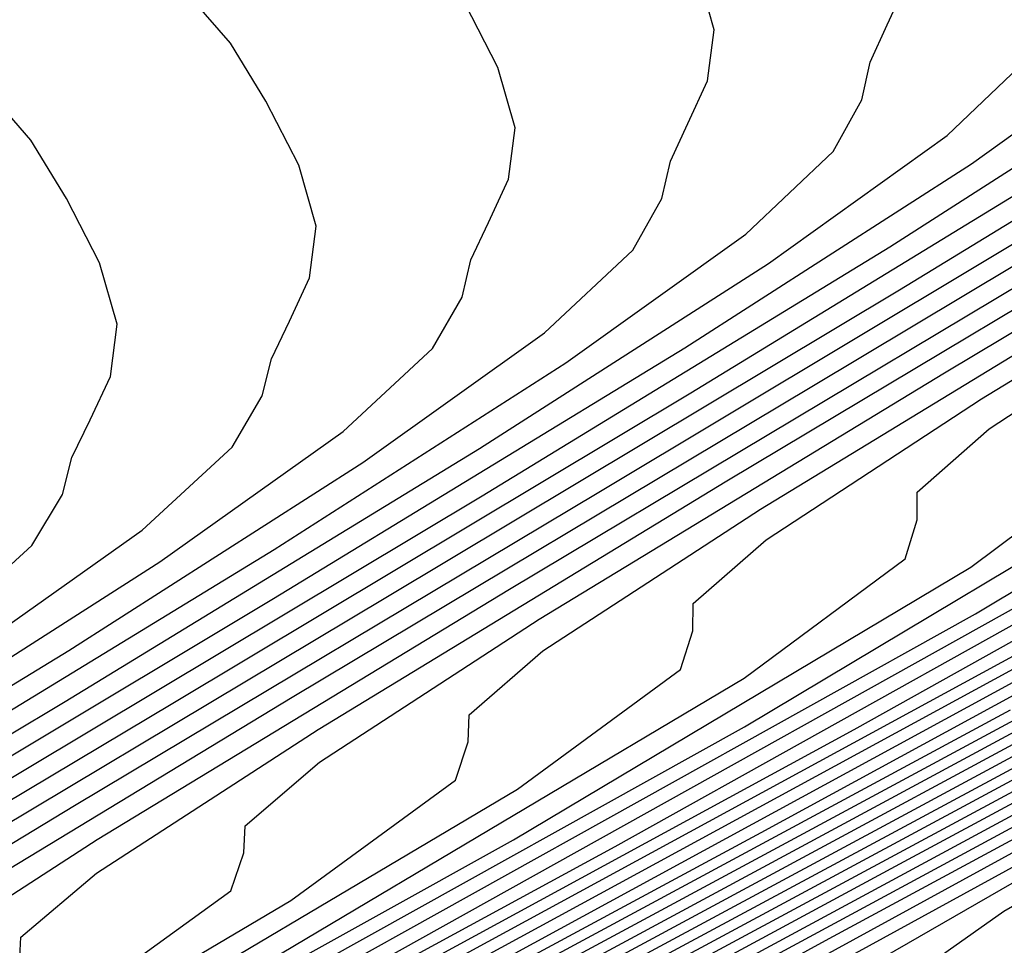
# Model space of a CAD drawing. Extents: x 3249832 to 3255657, y 13789405 to 13793316.
# Tile 509 of 656: x 3254742.37 to 3254744.72, y 13790604.23 to 13790606.43. Entities that reach past the tile are written whole.
import ezdxf

# ---------------------------------------------------------------- set-up
doc = ezdxf.new("R2010")
doc.units = 0
doc.header["$LTSCALE"] = 100
doc.header["$MEASUREMENT"] = 0
for name, color, linetype in [('GRATIO_CON', 10, 'CONTINUOUS'), ('GRATIO_ICON', 7, 'CONTINUOUS'), ('TARGETS_EAST', 7, 'CONTINUOUS')]:
    doc.layers.add(name, color=color, linetype=linetype)

# ---------------------------------------------------------------- blocks, each defined once
blk = doc.blocks.new('Gratio_032316_contours')
at = {"layer": 'GRATIO_CON', "color": 1, "linetype": 'Continuous', "flags": 128}
for points in [[(3254726.0488, 13790594.2943), (3254729.8279, 13790596.2235), (3254732.0087, 13790597.3498), (3254733.2637, 13790598.0124), (3254734.6661, 13790598.7533), (3254736.974, 13790599.9558), (3254739.6839, 13790601.3694), (3254741.9769, 13790602.585), (3254743.2398, 13790603.2949), (3254743.6817, 13790603.5966), (3254743.7175, 13790603.689), (3254743.7354, 13790603.7605), (3254744.0182, 13790603.959), (3254744.8221, 13790604.4219)], [(3254725.5247, 13790594.0474), (3254729.1299, 13790595.8879), (3254731.2143, 13790596.9644), (3254732.4389, 13790597.6106), (3254733.8512, 13790598.3558), (3254736.186, 13790599.5716), (3254738.9277, 13790601.0012), (3254741.248, 13790602.23), (3254742.5266, 13790602.9467), (3254742.9749, 13790603.2499), (3254743.0122, 13790603.3413), (3254743.0312, 13790603.4119), (3254743.3179, 13790603.6114), (3254744.1316, 13790604.0787), (3254745.6476, 13790604.909)], [(3254725.0006, 13790593.8006), (3254728.4319, 13790595.5522), (3254730.4198, 13790596.5789), (3254731.6141, 13790597.2088), (3254733.0362, 13790597.9583), (3254735.398, 13790599.1875), (3254738.1715, 13790600.633), (3254740.5191, 13790601.8751), (3254741.8134, 13790602.5984), (3254742.268, 13790602.9031), (3254742.3069, 13790602.9935), (3254742.327, 13790603.0633), (3254742.6177, 13790603.2637), (3254743.4411, 13790603.7356), (3254744.9748, 13790604.5749)], [(3254724.4765, 13790593.5537), (3254727.7338, 13790595.2166), (3254729.6254, 13790596.1934), (3254730.7893, 13790596.807), (3254732.2213, 13790597.5607), (3254734.6099, 13790598.8034), (3254737.4153, 13790600.2648), (3254739.7902, 13790601.5202), (3254741.1002, 13790602.2502), (3254741.5612, 13790602.5564), (3254741.6016, 13790602.6458), (3254741.6228, 13790602.7147), (3254741.9174, 13790602.9161), (3254742.7506, 13790603.3925), (3254744.302, 13790604.2409), (3254746.4073, 13790605.3777)], [(3254726.3378, 13790594.5453), (3254728.0364, 13790595.4225), (3254729.1397, 13790596.0034), (3254730.5914, 13790596.7657), (3254733.0339, 13790598.0351), (3254735.9029, 13790599.5284), (3254738.3324, 13790600.8104), (3254739.6738, 13790601.5537), (3254740.1474, 13790601.863), (3254740.191, 13790601.9504), (3254740.2145, 13790602.0175), (3254740.5169, 13790602.2209), (3254741.3696, 13790602.7062), (3254742.9564, 13790603.5729), (3254745.1093, 13790604.735)], [(3254725.6398, 13790594.2097), (3254727.242, 13790595.0371), (3254728.3149, 13790595.6016), (3254729.7765, 13790596.3682), (3254732.2459, 13790597.6509), (3254735.1467, 13790599.1602), (3254737.6035, 13790600.4555), (3254738.9606, 13790601.2055), (3254739.4406, 13790601.5162), (3254739.4857, 13790601.6027), (3254739.5103, 13790601.6689), (3254739.8166, 13790601.8732), (3254740.6791, 13790602.3631), (3254742.2835, 13790603.2388), (3254744.4603, 13790604.4136), (3254746.951, 13790605.7536)], [(3254726.4475, 13790594.6516), (3254727.4901, 13790595.1998), (3254728.9615, 13790595.9707), (3254731.4579, 13790597.2668), (3254734.3904, 13790598.792), (3254736.8745, 13790600.1006), (3254738.2473, 13790600.8573), (3254738.7337, 13790601.1695), (3254738.7804, 13790601.255), (3254738.8061, 13790601.3203), (3254739.1163, 13790601.5256), (3254739.9886, 13790602.0199), (3254741.6107, 13790602.9048), (3254743.8113, 13790604.0922), (3254746.3292, 13790605.4468)], [(3254726.6653, 13790594.798), (3254728.1466, 13790595.5731), (3254730.6698, 13790596.8826), (3254733.6342, 13790598.4238), (3254736.1456, 13790599.7456), (3254737.5341, 13790600.5091), (3254738.0268, 13790600.8228), (3254738.0751, 13790600.9073), (3254738.1019, 13790600.9716), (3254738.4161, 13790601.178), (3254739.2981, 13790601.6768), (3254740.9379, 13790602.5708), (3254743.1622, 13790603.7708), (3254745.7073, 13790605.14)], [(3254726.5167, 13790594.7781), (3254729.0938, 13790596.1143), (3254732.1218, 13790597.6874), (3254734.6878, 13790599.0358), (3254736.1077, 13790599.8126), (3254736.6131, 13790600.1293), (3254736.6645, 13790600.2119), (3254736.6935, 13790600.2744), (3254737.0155, 13790600.4827), (3254737.9171, 13790600.9906), (3254739.5923, 13790601.9027), (3254741.8642, 13790603.128), (3254744.4636, 13790604.5264), (3254747.1108, 13790605.9534)], [(3254725.7018, 13790594.3806), (3254728.3058, 13790595.7302), (3254731.3656, 13790597.3192), (3254733.9589, 13790598.6809), (3254735.3945, 13790599.4644), (3254735.9062, 13790599.7826), (3254735.9592, 13790599.8642), (3254735.9893, 13790599.9258), (3254736.3152, 13790600.1351), (3254737.2266, 13790600.6474), (3254738.9195, 13790601.5687), (3254741.2152, 13790602.8067), (3254743.8418, 13790604.2196), (3254746.5167, 13790605.6615)], [(3254724.8869, 13790593.9831), (3254727.5178, 13790595.346), (3254730.6094, 13790596.951), (3254733.23, 13790598.326), (3254734.6813, 13790599.1162), (3254735.1994, 13790599.4358), (3254735.2539, 13790599.5165), (3254735.2851, 13790599.5772), (3254735.615, 13790599.7875), (3254736.5361, 13790600.3043), (3254738.2467, 13790601.2347), (3254740.5662, 13790602.4853), (3254743.2199, 13790603.9128), (3254745.9225, 13790605.3696)], [(3254726.7297, 13790594.9619), (3254729.8532, 13790596.5828), (3254732.5011, 13790597.9711), (3254733.9681, 13790598.7679), (3254734.4925, 13790599.0891), (3254734.5486, 13790599.1688), (3254734.5809, 13790599.2286), (3254734.9147, 13790599.4398), (3254735.8456, 13790599.9612), (3254737.5738, 13790600.9006), (3254739.9172, 13790602.1639), (3254742.5981, 13790603.606), (3254745.3284, 13790605.0776)], [(3254725.1537, 13790594.1936), (3254728.3408, 13790595.8464), (3254731.0432, 13790597.2612), (3254732.5416, 13790598.0715), (3254733.0788, 13790598.3956), (3254733.138, 13790598.4734), (3254733.1725, 13790598.5314), (3254733.5142, 13790598.7446), (3254734.4647, 13790599.2749), (3254736.2282, 13790600.2326), (3254738.6192, 13790601.5211), (3254741.3544, 13790602.9924), (3254744.14, 13790604.4938), (3254746.6389, 13790605.8542)], [(3254724.3657, 13790593.8095), (3254727.5846, 13790595.4782), (3254730.3143, 13790596.9063), (3254731.8284, 13790597.7233), (3254732.3719, 13790598.0489), (3254732.4327, 13790598.1257), (3254732.4683, 13790598.1828), (3254732.8139, 13790598.397), (3254733.7742, 13790598.9318), (3254735.5554, 13790599.8985), (3254737.9702, 13790601.1997), (3254740.7326, 13790602.6856), (3254743.5459, 13790604.2018), (3254746.0696, 13790605.5755)], [(3254726.8284, 13790595.11), (3254729.5854, 13790596.5514), (3254731.1152, 13790597.375), (3254731.6651, 13790597.7022), (3254731.7274, 13790597.7779), (3254731.7641, 13790597.8342), (3254732.1136, 13790598.0493), (3254733.0837, 13790598.5886), (3254734.8826, 13790599.5645), (3254737.3212, 13790600.8783), (3254740.1107, 13790602.3788), (3254742.9517, 13790603.9099), (3254745.5004, 13790605.2968)], [(3254726.0722, 13790594.7418), (3254728.8565, 13790596.1965), (3254730.402, 13790597.0268), (3254730.9582, 13790597.3554), (3254731.0222, 13790597.4302), (3254731.0599, 13790597.4856), (3254731.4133, 13790597.7017), (3254732.3932, 13790598.2455), (3254734.2098, 13790599.2305), (3254736.6721, 13790600.557), (3254739.4889, 13790602.072), (3254742.3576, 13790603.618), (3254744.9312, 13790605.0181)], [(3254724.5597, 13790594.0055), (3254727.3987, 13790595.4866), (3254728.9756, 13790596.3303), (3254729.5445, 13790596.662), (3254729.6116, 13790596.7348), (3254729.6515, 13790596.7883), (3254730.0128, 13790597.0065), (3254731.0122, 13790597.5592), (3254732.8641, 13790598.5624), (3254735.3741, 13790599.9142), (3254738.2452, 13790601.4584), (3254741.1692, 13790603.0341), (3254743.7928, 13790604.4607), (3254745.7514, 13790605.5527)], [(3254726.6698, 13790595.1317), (3254728.2624, 13790595.9821), (3254728.8376, 13790596.3152), (3254728.9063, 13790596.3871), (3254728.9473, 13790596.4397), (3254729.3125, 13790596.6588), (3254730.3217, 13790597.2161), (3254732.1913, 13790598.2284), (3254734.7251, 13790599.5928), (3254737.6234, 13790601.1516), (3254740.5751, 13790602.7422), (3254743.2236, 13790604.1819), (3254745.201, 13790605.2835)], [(3254725.9781, 13790594.796), (3254727.5602, 13790595.6396), (3254728.1321, 13790595.9692), (3254728.201, 13790596.0394), (3254728.2432, 13790596.0911), (3254728.6123, 13790596.3112), (3254729.6312, 13790596.873), (3254731.5185, 13790597.8944), (3254734.0761, 13790599.2714), (3254737.0015, 13790600.8448), (3254739.9809, 13790602.4502), (3254742.6544, 13790603.9032), (3254744.6507, 13790605.0144), (3254745.719, 13790605.6546)], [(3254726.8879, 13790595.3125), (3254727.4304, 13790595.6251), (3254727.4957, 13790595.6917), (3254727.539, 13790595.7425), (3254727.912, 13790595.9636), (3254728.9407, 13790596.5299), (3254730.8457, 13790597.5603), (3254733.4271, 13790598.95), (3254736.3797, 13790600.538), (3254739.3867, 13790602.1583), (3254742.0852, 13790603.6245), (3254744.1004, 13790604.7453), (3254745.1792, 13790605.3901)], [(3254726.5114, 13790595.2683), (3254727.5597, 13790595.8436), (3254729.5001, 13790596.8923), (3254732.1291, 13790598.3073), (3254735.136, 13790599.9244), (3254738.1984, 13790601.5744), (3254740.9468, 13790603.0671), (3254742.9997, 13790604.207), (3254744.0997, 13790604.8611), (3254744.4835, 13790605.1454), (3254744.5116, 13790605.2382), (3254744.5122, 13790605.3046), (3254744.6836, 13790605.4556), (3254745.1918, 13790605.789)], [(3254726.8692, 13790595.5005), (3254728.8273, 13790596.5582), (3254731.4801, 13790597.9859), (3254734.5142, 13790599.6176), (3254737.6043, 13790601.2825), (3254740.3776, 13790602.7884), (3254742.4494, 13790603.9379), (3254743.5599, 13790604.5966), (3254743.948, 13790604.8818), (3254743.9772, 13790604.9739), (3254743.9785, 13790605.0395), (3254744.152, 13790605.1909), (3254744.6652, 13790605.5266), (3254745.6126, 13790606.1037)], [(3254726.1787, 13790595.1573), (3254728.1544, 13790596.2242), (3254730.8311, 13790597.6645), (3254733.8923, 13790599.3108), (3254737.0101, 13790600.9906), (3254739.8083, 13790602.5097), (3254741.8991, 13790603.6688), (3254743.0202, 13790604.3321), (3254743.4125, 13790604.6182), (3254743.4428, 13790604.7095), (3254743.4448, 13790604.7744), (3254743.6204, 13790604.9262), (3254744.1386, 13790605.2643), (3254745.0947, 13790605.8461)], [(3254725.4882, 13790594.8142), (3254727.4816, 13790595.8902), (3254730.1821, 13790597.3431), (3254733.2705, 13790599.004), (3254736.4159, 13790600.6987), (3254739.2391, 13790602.231), (3254741.3488, 13790603.3996), (3254742.4804, 13790604.0675), (3254742.877, 13790604.3547), (3254742.9084, 13790604.4452), (3254742.9111, 13790604.5093), (3254743.0888, 13790604.6615), (3254743.612, 13790605.0019), (3254744.5768, 13790605.5886), (3254745.7826, 13790606.31)], [(3254726.136, 13790595.2221), (3254728.884, 13790596.7003), (3254732.0268, 13790598.3905), (3254735.2276, 13790600.1148), (3254738.1007, 13790601.6735), (3254740.2481, 13790602.8614), (3254741.4009, 13790603.5385), (3254741.806, 13790603.8275), (3254741.8396, 13790603.9165), (3254741.8437, 13790603.9792), (3254742.0257, 13790604.132), (3254742.5588, 13790604.4772), (3254743.541, 13790605.0735), (3254744.7681, 13790605.8073)], [(3254725.4632, 13790594.8881), (3254728.235, 13790596.3789), (3254731.405, 13790598.0837), (3254734.6335, 13790599.8229), (3254737.5315, 13790601.3948), (3254739.6978, 13790602.5923), (3254740.8611, 13790603.274), (3254741.2705, 13790603.5639), (3254741.3051, 13790603.6521), (3254741.31, 13790603.7141), (3254741.4941, 13790603.8673), (3254742.0322, 13790604.2148), (3254743.023, 13790604.816), (3254744.2609, 13790605.556), (3254745.4639, 13790606.2766)], [(3254724.7904, 13790594.5541), (3254727.586, 13790596.0576), (3254730.7831, 13790597.7769), (3254734.0393, 13790599.5309), (3254736.9623, 13790601.1161), (3254739.1475, 13790602.3231), (3254740.3214, 13790603.0095), (3254740.735, 13790603.3004), (3254740.7707, 13790603.3878), (3254740.7763, 13790603.449), (3254740.9625, 13790603.6026), (3254741.5056, 13790603.9525), (3254742.5051, 13790604.5584), (3254743.7537, 13790605.3047), (3254744.967, 13790606.0314)], [(3254726.937, 13790595.7362), (3254730.1613, 13790597.4701), (3254733.4451, 13790599.239), (3254736.3931, 13790600.8374), (3254738.5972, 13790602.054), (3254739.7816, 13790602.745), (3254740.1996, 13790603.0368), (3254740.2363, 13790603.1234), (3254740.2426, 13790603.1839), (3254740.4309, 13790603.3379), (3254740.979, 13790603.6901), (3254741.9872, 13790604.3009), (3254743.2464, 13790605.0534), (3254744.4701, 13790605.7863), (3254745.4248, 13790606.3694)], [(3254725.639, 13790595.0934), (3254728.9176, 13790596.8565), (3254732.2568, 13790598.6551), (3254735.2547, 13790600.28), (3254737.4965, 13790601.5157), (3254738.7021, 13790602.216), (3254739.1286, 13790602.5096), (3254739.1675, 13790602.5947), (3254739.1753, 13790602.6537), (3254739.3678, 13790602.8085), (3254739.9258, 13790603.1654), (3254740.9514, 13790603.7858), (3254742.2319, 13790604.5507), (3254743.4762, 13790605.2959), (3254744.4471, 13790605.8888), (3254745.1243, 13790606.3232)], [(3254724.99, 13790594.772), (3254728.2958, 13790596.5497), (3254731.6627, 13790598.3632), (3254734.6855, 13790600.0013), (3254736.9462, 13790601.2466), (3254738.1623, 13790601.9514), (3254738.5931, 13790602.2461), (3254738.6331, 13790602.3303), (3254738.6416, 13790602.3886), (3254738.8362, 13790602.5437), (3254739.3992, 13790602.903), (3254740.4335, 13790603.5283), (3254741.7247, 13790604.2994), (3254742.9793, 13790605.0508), (3254743.9582, 13790605.6485), (3254744.6412, 13790606.0863), (3254745.0626, 13790606.3893)], [(3254724.341, 13790594.4506), (3254727.6739, 13790596.2429), (3254731.0685, 13790598.0713), (3254734.1162, 13790599.7226), (3254736.3959, 13790600.9775), (3254737.6226, 13790601.6869), (3254738.0576, 13790601.9825), (3254738.0987, 13790602.066), (3254738.1079, 13790602.1235), (3254738.3046, 13790602.279), (3254738.8726, 13790602.6406), (3254739.9155, 13790603.2707), (3254741.2175, 13790604.0481), (3254742.4824, 13790604.8056), (3254743.4694, 13790605.4082), (3254744.1581, 13790605.8493), (3254744.5832, 13790606.1542), (3254744.7888, 13790606.3504)], [(3254737.773, 13790602.0143), (3254738.346, 13790602.3783), (3254739.3976, 13790603.0132), (3254740.7102, 13790603.7968), (3254741.9854, 13790604.5604), (3254742.9805, 13790605.168), (3254743.6749, 13790605.6124), (3254744.1038, 13790605.9191), (3254744.3117, 13790606.1157), (3254744.38, 13790606.2392), (3254744.3996, 13790606.3287), (3254744.4403, 13790606.4179), (3254744.4868, 13790606.5193)], [(3254737.2928, 13790601.8536), (3254738.3618, 13790602.4981), (3254739.6957, 13790603.2941), (3254740.9916, 13790604.0701), (3254742.0028, 13790604.6874), (3254742.7086, 13790605.1385), (3254743.1451, 13790605.4489), (3254743.3574, 13790605.6464), (3254743.4281, 13790605.7692), (3254743.4492, 13790605.8578), (3254743.4912, 13790605.9472), (3254743.5386, 13790606.0497), (3254743.5545, 13790606.172), (3254743.5133, 13790606.3164), (3254743.4351, 13790606.4674)], [(3254737.8439, 13790602.2406), (3254739.1885, 13790603.0428), (3254740.4947, 13790603.8249), (3254741.5139, 13790604.4471), (3254742.2255, 13790604.9016), (3254742.6658, 13790605.2138), (3254742.8803, 13790605.4117), (3254742.9522, 13790605.5341), (3254742.9741, 13790605.6223), (3254743.0167, 13790605.7118), (3254743.0646, 13790605.8149), (3254743.0806, 13790605.9382), (3254743.0391, 13790606.0837), (3254742.9604, 13790606.2357), (3254742.8763, 13790606.3739), (3254742.7898, 13790606.4736)], [(3254742.1864, 13790604.9787), (3254742.4032, 13790605.1771), (3254742.4763, 13790605.2991), (3254742.4989, 13790605.3868), (3254742.5421, 13790605.4764), (3254742.5905, 13790605.5801), (3254742.6067, 13790605.7043), (3254742.5648, 13790605.8509), (3254742.4856, 13790606.0039), (3254742.4012, 13790606.1426), (3254742.3146, 13790606.242)]]:
    blk.add_lwpolyline(points, dxfattribs=at)
at = {"layer": 'GRATIO_ICON', "color": 7, "linetype": 'Continuous', "flags": 128}
for points in [[(3254726.573, 13790594.5409), (3254730.5259, 13790596.559), (3254732.8032, 13790597.7352), (3254734.0885, 13790598.4142), (3254735.481, 13790599.1508), (3254737.762, 13790600.3399), (3254740.4401, 13790601.7375), (3254742.7058, 13790602.9399), (3254743.953, 13790603.6431), (3254744.3886, 13790603.9433), (3254744.4228, 13790604.0367), (3254744.4396, 13790604.1091), (3254744.7185, 13790604.3066), (3254745.5126, 13790604.765)], [(3254727.0358, 13790594.881), (3254728.8309, 13790595.808), (3254729.9645, 13790596.4052), (3254731.4063, 13790597.1632), (3254733.8219, 13790598.4192), (3254736.6591, 13790599.8966), (3254739.0613, 13790601.1653), (3254740.387, 13790601.902), (3254740.8543, 13790602.2097), (3254740.8963, 13790602.2981), (3254740.9186, 13790602.3661), (3254741.2171, 13790602.5685), (3254742.0601, 13790603.0493), (3254743.6292, 13790603.9069), (3254745.7583, 13790605.0564)], [(3254725.8405, 13790594.3962), (3254727.3317, 13790595.1756), (3254729.8818, 13790596.4985), (3254732.878, 13790598.0556), (3254735.4167, 13790599.3907), (3254736.8209, 13790600.1608), (3254737.32, 13790600.476), (3254737.3698, 13790600.5596), (3254737.3977, 13790600.623), (3254737.7158, 13790600.8304), (3254738.6076, 13790601.3337), (3254740.2651, 13790602.2367), (3254742.5132, 13790603.4494), (3254745.0855, 13790604.8332)], [(3254725.9417, 13790594.5778), (3254729.097, 13790596.2146), (3254731.7722, 13790597.6161), (3254733.2549, 13790598.4197), (3254733.7856, 13790598.7424), (3254733.8433, 13790598.8211), (3254733.8767, 13790598.88), (3254734.2144, 13790599.0922), (3254735.1551, 13790599.618), (3254736.901, 13790600.5666), (3254739.2682, 13790601.8425), (3254741.9763, 13790603.2992), (3254744.7342, 13790604.7857)], [(3254725.316, 13790594.3737), (3254728.1276, 13790595.8416), (3254729.6888, 13790596.6786), (3254730.2513, 13790597.0087), (3254730.3169, 13790597.0825), (3254730.3557, 13790597.137), (3254730.7131, 13790597.3541), (3254731.7027, 13790597.9024), (3254733.537, 13790598.8964), (3254736.0231, 13790600.2356), (3254738.8671, 13790601.7652), (3254741.7634, 13790603.326), (3254744.362, 13790604.7394), (3254746.3017, 13790605.8218)], [(3254726.8348, 13790595.3939), (3254727.2117, 13790595.616), (3254728.2502, 13790596.1867), (3254730.1729, 13790597.2263), (3254732.7781, 13790598.6286), (3254735.7579, 13790600.2312), (3254738.7926, 13790601.8664), (3254741.516, 13790603.3458), (3254743.5501, 13790604.4761), (3254744.6395, 13790605.1256), (3254745.019, 13790605.4089)], [(3254726.8088, 13790595.5561), (3254729.533, 13790597.0217), (3254732.6487, 13790598.6972), (3254735.8218, 13790600.4067), (3254738.6699, 13790601.9523), (3254740.7985, 13790603.1305), (3254741.9407, 13790603.803), (3254742.3415, 13790604.0911), (3254742.374, 13790604.1808), (3254742.3774, 13790604.2442), (3254742.5572, 13790604.3968), (3254743.0854, 13790604.7395), (3254744.0589, 13790605.3311), (3254745.2754, 13790606.0587)], [(3254726.288, 13790595.4148), (3254729.5395, 13790597.1633), (3254732.851, 13790598.9471), (3254735.8239, 13790600.5587), (3254738.0468, 13790601.7849), (3254739.2419, 13790602.4805), (3254739.6641, 13790602.7732), (3254739.7019, 13790602.859), (3254739.7089, 13790602.9188), (3254739.8993, 13790603.0732), (3254740.4524, 13790603.4277), (3254741.4693, 13790604.0434), (3254742.7392, 13790604.8021), (3254743.9731, 13790605.5411), (3254744.936, 13790606.1291)], [(3254737.8194, 13790602.1159), (3254738.8797, 13790602.7557), (3254740.203, 13790603.5454), (3254741.4885, 13790604.3153), (3254742.4916, 13790604.9277), (3254743.1918, 13790605.3754), (3254743.6245, 13790605.684), (3254743.8345, 13790605.8811), (3254743.904, 13790606.0042), (3254743.9244, 13790606.0932), (3254743.9658, 13790606.1825), (3254744.0127, 13790606.2845), (3254744.0284, 13790606.4059), (3254743.9875, 13790606.5492)]]:
    blk.add_lwpolyline(points, dxfattribs=at)

msp = doc.modelspace()

# ---------------------------------------------------------------- block references
at = {"layer": 'TARGETS_EAST'}
msp.add_blockref('Gratio_032316_contours', (0, 0), dxfattribs=at)

doc.saveas('drawing.dxf')
